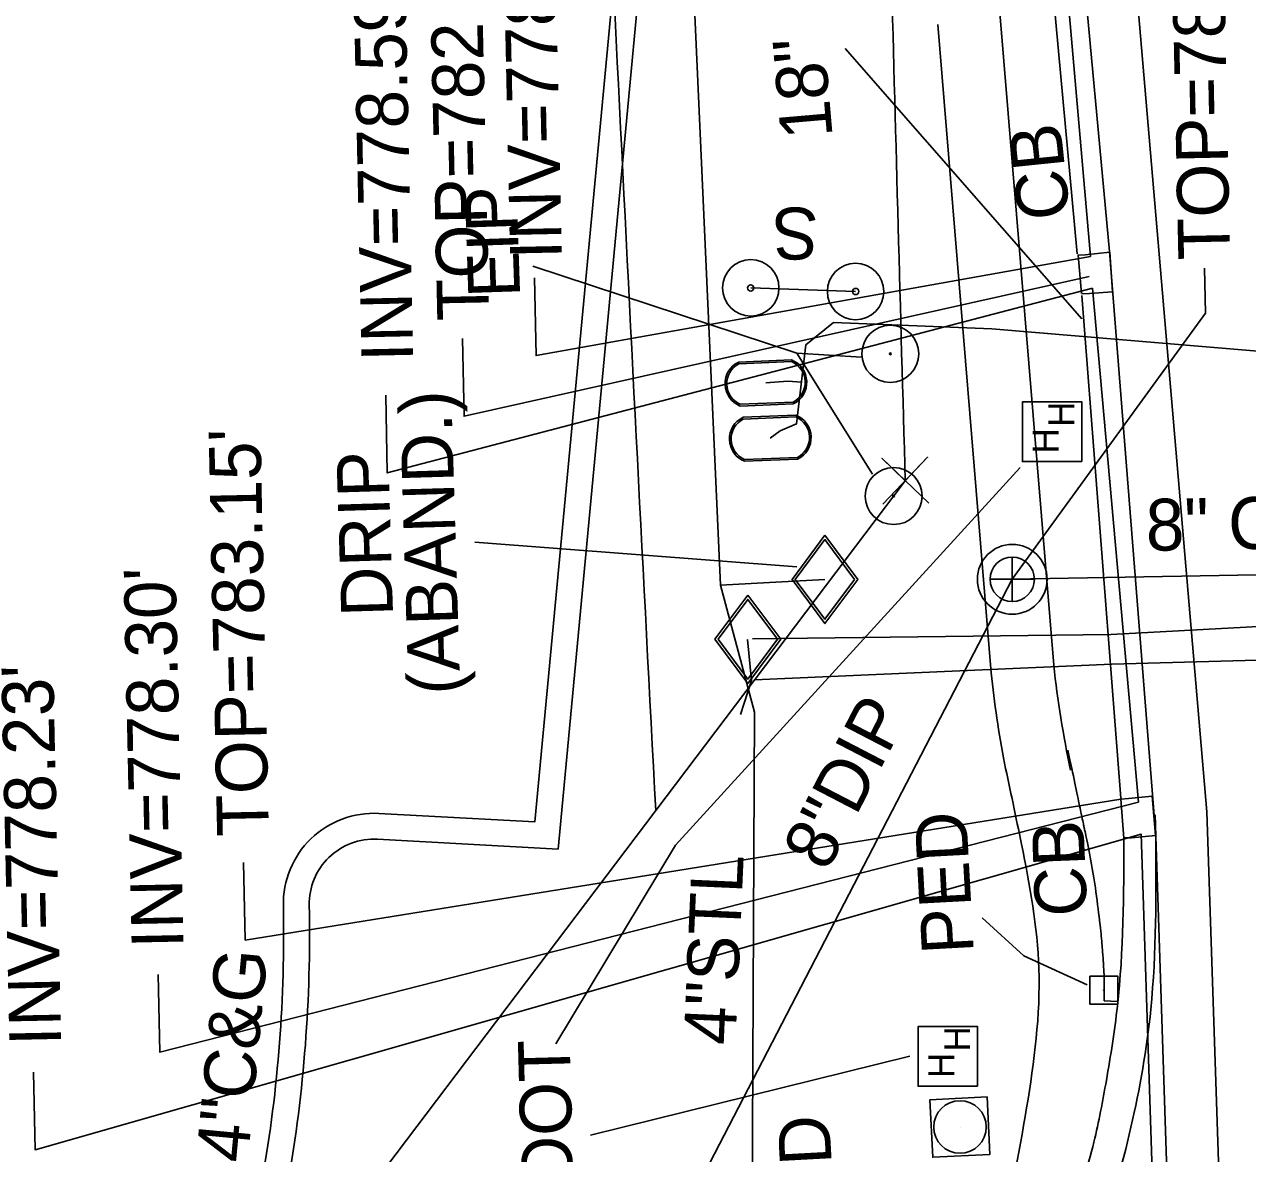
# Model space of a CAD drawing. Extents: x 1627482 to 1629573, y 760826 to 766301.
# Drawn here: x 1628364.1 to 1628458.5, y 761748 to 761835.1 of the extents above; entities that cross this region are included whole.
import ezdxf

# ---------------------------------------------------------------- set-up
doc = ezdxf.new("R2010")
doc.units = 0
for name, color, linetype in [('Exist Other Culture Sign CELL', 7, 'Continuous'), ('Exist Other Culture Sign Text', 7, 'Continuous'), ('Exist Property Corner CELL', 7, 'Continuous'), ('Exist Property Iron Pin CELL', 7, 'Continuous'), ('Exist Property Iron Pin Leader', 7, 'Continuous'), ('Exist Property Iron Pin Text', 7, 'Continuous'), ('Exist Right of Way Easement Line', 7, 'Continuous'), ('Exist Right of Way Line', 7, 'Continuous'), ('Exist Roads Curbs', 7, 'Continuous'), ('Exist Roads Curbs Text', 7, 'Continuous'), ('Exist Roads EOP', 7, 'Continuous'), ('Exist Roads EOP Other', 7, 'Continuous'), ('Exist Roads EOT', 7, 'Continuous'), ('Exist Structure Minor Catch Basin', 7, 'Continuous'), ('Exist Structure Minor Catch Basin Leader', 7, 'Continuous'), ('Exist Structure Minor Catch Basin Text', 7, 'Continuous'), ('Exist Structure Minor Catch Basin Top Elevation', 7, 'Continuous'), ('Exist Structure Minor Pipes RCP 18 Inch', 7, 'Continuous'), ('Exist Structure Minor Pipes RCP 18 Inch Invert', 7, 'Continuous'), ('Exist Structure Minor Pipes RCP 18 Inch Leader', 7, 'Continuous'), ('Exist Structure Minor Pipes RCP 18 Inch Text', 7, 'Continuous'), ('Exist Utilities Gas UG Line SUE', 7, 'Continuous'), ('Exist Utilities Gas UG Line SUE LOS B', 7, 'Continuous'), ('Exist Utilities Gas UG Line SUE Text', 7, 'Continuous'), ('Exist Utilities Gas Valve CELL', 7, 'Continuous'), ('Exist Utilities Gas Valve Leader', 7, 'Continuous'), ('Exist Utilities Gas Valve Text', 7, 'Continuous'), ('Exist Utilities Other Pole Metal with Mast Arm CELL', 7, 'Continuous'), ('Exist Utilities Other Pole With Base CELL', 7, 'Continuous'), ('Exist Utilities Other Pole With Base Text', 7, 'Continuous'), ('Exist Utilities Power Hand Hole CELL', 7, 'Continuous'), ('Exist Utilities Power Hand Hole Leader', 7, 'Continuous'), ('Exist Utilities Power Hand Hole Text', 7, 'Continuous'), ('Exist Utilities Sanitary Sewer Manhole CELL', 7, 'Continuous'), ('Exist Utilities Sanitary Sewer Manhole Leader', 7, 'Continuous'), ('Exist Utilities Sanitary Sewer Manhole Text', 7, 'Continuous'), ('Exist Utilities Sanitary Sewer UG Line', 7, 'Continuous'), ('Exist Utilities Sanitary Sewer UG Line Text', 7, 'Continuous'), ('Exist Utilities Water Meter CELL', 7, 'Continuous'), ('Exist Utilities Water UG Line SUE', 7, 'Continuous')]:
    doc.layers.add(name, color=color, linetype=linetype)

# ---------------------------------------------------------------- blocks, each defined once
blk = doc.blocks.new('EXIST UTILITIES GAS VALVE')
at = {"layer": 'Exist Utilities Gas Valve CELL'}
blk.add_line((0, 0), (0, 0), dxfattribs=at)
blk.add_lwpolyline([(0, 0.0683), (-0.0508, 0), (0, -0.0683), (0.0508, 0), (0, 0.0683)], dxfattribs=at)
blk.add_lwpolyline([(0.0458, 0), (0, 0.0615), (-0.0458, 0), (0, -0.0615)], close=True, dxfattribs=at)
blk = doc.blocks.new('EXIST UTILITIES WATER METER')
at = {"layer": 'Exist Utilities Water Meter CELL'}
blk.add_line((0, 0), (0, 0), dxfattribs=at)
for points in [[(-0.0408, 0.034), (0.0408, 0.034)], [(-0.0408, 0.0312), (0.0408, 0.0312)], [(0.0408, -0.0312), (-0.0413, -0.0312)], [(0.0408, -0.034), (-0.0413, -0.034)]]:
    blk.add_lwpolyline(points, dxfattribs=at)
for centre, radius, start, end in [((-0.0261, -0.0001), 0.0371, 113.178, 245.9794), ((-0.0259, -0.0001), 0.0347, 115.3009, 243.7824), ((0.0259, 0), 0.0371, 293.6483, 66.3084), ((0.0261, 0), 0.0345, 295.1272, 64.8728)]:
    blk.add_arc(centre, radius, start, end, dxfattribs=at)

msp = doc.modelspace()

# ---------------------------------------------------------------- linework, layer by layer
at = {"layer": 'Exist Other Culture Sign CELL'}
msp.add_line((1628420.144, 761814.809), (1628428.243, 761814.533), dxfattribs=at)
for centre, radius in [((1628420.144, 761814.809), 2.18), ((1628428.243, 761814.533), 2.18), ((1628420.144, 761814.809), 0.24), ((1628428.243, 761814.533), 0.24)]:
    msp.add_circle(centre, radius, dxfattribs=at)
at = {"layer": 'Exist Property Corner CELL'}
msp.add_line((1628432.077, 761799.931), (1628432.077, 761799.931), dxfattribs=at)
msp.add_lwpolyline([(1628430.351, 761798.122), (1628433.802, 761801.74), (1628432.077, 761799.931), (1628430.268, 761801.657), (1628433.886, 761798.206)], dxfattribs=at)
at = {"layer": 'Exist Property Iron Pin CELL'}
for centre, radius in [((1628430.923, 761809.724), 2.203), ((1628430.923, 761809.724), 0.0707), ((1628431.18, 761798.746), 2.203), ((1628431.18, 761798.746), 0.0707)]:
    msp.add_circle(centre, radius, dxfattribs=at)
at = {"layer": 'Exist Property Iron Pin Leader'}
msp.add_line((1628428.696, 761809.456), (1628423.705, 761809.779), dxfattribs=at)
msp.add_lwpolyline([(1628429.547, 761800.429), (1628423.705, 761809.779), (1628403.314, 761816.496)], dxfattribs=at)
at = {"layer": 'Exist Right of Way Easement Line'}
msp.add_arc((1643489.205, 762580.189), 15097.905, 182.6460645, 183.0590673, dxfattribs=at)
at = {"layer": 'Exist Right of Way Line'}
msp.add_lwpolyline([(1628432.077, 761799.931), (1628146.244, 761422.3)], dxfattribs=at)
msp.add_arc((1643455.975, 762228.153), 15030, 181.3328536, 181.6326407, dxfattribs=at)
at = {"layer": 'Exist Roads Curbs'}
for p, q in [((1628441.922, 761855.032), (1628445.343, 761817.427)), ((1628405.28, 761771.494), (1628412.124, 761844.412)), ((1628445.712, 761814.233), (1628448.726, 761775.434)), ((1628391.318, 761772.254), (1628405.28, 761771.494)), ((1628448.971, 761772.304), (1628448.961, 761772.335))]:
    msp.add_line(p, q, dxfattribs=at)
for centre, radius, start, end in [((1628391.046, 761767.261), 5, 86.88345, 181.1827), ((1628275.066, 761764.867), 111.005, 350.05796, 1.1827)]:
    msp.add_arc(centre, radius, start, end, dxfattribs=at)
msp.add_spline([(1628448.961, 761772.335), (1628448.461, 761759.378), (1628447.607, 761753.642), (1628446.643, 761748.89), (1628444.828, 761743.053), (1628444.15, 761741.261), (1628442.08, 761735.504), (1628440.313, 761730.877), (1628437.558, 761725.471), (1628427.826, 761711.354), (1628416.863, 761700.951), (1628406.1, 761693.238)], degree=3, dxfattribs=at)
at = {"layer": 'Exist Roads EOP'}
for p, q in [((1628444.034, 761858.382), (1628447.857, 761817.623)), ((1628447.857, 761817.623), (1628451.42, 761772.469)), ((1628451.46, 761771.708), (1628451.381, 761774.135))]:
    msp.add_line(p, q, dxfattribs=at)
msp.add_spline([(1628451.42, 761772.469), (1628451.038, 761759.119), (1628446.989, 761741.123), (1628439.739, 761724.144), (1628429.712, 761709.682), (1628417.299, 761698.07), (1628407.321, 761691.021)], degree=3, dxfattribs=at)
at = {"layer": 'Exist Roads EOP Other'}
for p, q in [((1628439.385, 761836.044), (1628443.541, 761785.69)), ((1628438.708, 761785.096), (1628434.583, 761835.139)), ((1628447.435, 761759.788), (1628448.475, 761759.748))]:
    msp.add_line(p, q, dxfattribs=at)
msp.add_lwpolyline([(1628391.427, 761774.251), (1628403.468, 761773.595), (1628409.946, 761842.608), (1628397.514, 761843.775)], dxfattribs=at)
for centre, radius, start, end in [((1628391.046, 761767.261), 7, 86.88345, 181.1827), ((1628275.066, 761764.867), 109.005, 350.05796, 1.1827)]:
    msp.add_arc(centre, radius, start, end, dxfattribs=at)
for centre, major_axis, ratio, start_param, end_param in [((1628531.181, 761795.565), (-14.992, -86.922), 0.999857, 4.995351, 5.088491), ((1628522.602, 761794.031), (9.984, -84.242), 0.994539, 4.700592, 4.783788)]:
    msp.add_ellipse(centre, major_axis=major_axis, ratio=ratio, start_param=start_param, end_param=end_param, dxfattribs=at)
msp.add_open_spline([(1628444.64, 761779.142), (1628444.86, 761778.088), (1628445.191, 761776.508), (1628445.577, 761774.664), (1628445.77, 761773.742), (1628445.853, 761773.347), (1628445.908, 761773.083), (1628445.935, 761772.954), (1628446.43, 761770.578), (1628446.814, 761768.294), (1628447.149, 761765.406), (1628447.209, 761764.827), (1628447.286, 761763.956), (1628447.322, 761763.52), (1628447.359, 761763.011), (1628447.376, 761762.756), (1628447.383, 761762.647), (1628447.387, 761762.574), (1628447.39, 761762.533), (1628447.446, 761761.577), (1628447.457, 761760.675), (1628447.435, 761759.788)], degree=3, dxfattribs=at)
msp.add_spline([(1628439.746, 761778.117), (1628441.051, 761771.885), (1628442.396, 761762.279), (1628441.451, 761751.535), (1628439.058, 761740.735), (1628436.726, 761734.525), (1628433.596, 761728.123)], degree=3, dxfattribs=at)
at = {"layer": 'Exist Roads EOT'}
for p, q in [((1628455.375, 761774.372), (1628441.865, 761931.804)), ((1628473.683, 761214.671), (1628455.375, 761774.372)), ((1628457.899, 761574.845), (1628451.46, 761771.708))]:
    msp.add_line(p, q, dxfattribs=at)
at = {"layer": 'Exist Structure Minor Catch Basin'}
for points in [[(1628445.685, 761814.365), (1628445.418, 761817.346), (1628445.983, 761817.351), (1628447.87, 761817.559), (1628448.083, 761814.513), (1628446.3, 761814.382), (1628445.703, 761814.35)], [(1628448.964, 761772.347), (1628448.725, 761775.355), (1628449.32, 761775.403), (1628451.155, 761775.571), (1628451.395, 761772.543), (1628449.54, 761772.369), (1628448.978, 761772.372)]]:
    msp.add_lwpolyline(points, dxfattribs=at)
at = {"layer": 'Exist Structure Minor Catch Basin Leader'}
for points in [[(1628446.277, 761815.685), (1628398.004, 761804.901), (1628397.877, 761810.899)], [(1628448.725, 761775.355), (1628381.104, 761764.472), (1628380.978, 761770.47)]]:
    msp.add_lwpolyline(points, dxfattribs=at)
at = {"layer": 'Exist Structure Minor Pipes RCP 18 Inch'}
for p, q in [((1628446.372, 761817.238), (1628443.062, 761855.497)), ((1628450.086, 761775.114), (1628446.534, 761814.778)), ((1628456.795, 761575.184), (1628450.287, 761772.666))]:
    msp.add_line(p, q, dxfattribs=at)
at = {"layer": 'Exist Structure Minor Pipes RCP 18 Inch Invert'}
for points in [[(1628446.372, 761817.238), (1628403.564, 761809.58), (1628403.437, 761815.579)], [(1628446.534, 761814.778), (1628392.076, 761800.532), (1628391.95, 761806.531)], [(1628450.086, 761775.114), (1628374.505, 761755.832), (1628374.379, 761761.831)], [(1628450.29, 761772.656), (1628364.877, 761748.293), (1628364.751, 761754.292)]]:
    msp.add_lwpolyline(points, dxfattribs=at)
at = {"layer": 'Exist Structure Minor Pipes RCP 18 Inch Leader'}
msp.add_lwpolyline([(1628445.719, 761812.432), (1628427.438, 761833.28)], dxfattribs=at)
at = {"layer": 'Exist Utilities Gas UG Line SUE'}
for points in [[(1628420.258, 761744.11), (1628420.442, 761782.063), (1628417.811, 761791.871), (1628415.699, 761838.775), (1628414.524, 761869.09), (1628413.479, 761897.671), (1628412.767, 761938.427), (1628412.396, 761972.385), (1628412.533, 761994.778), (1628412.282, 762024.831), (1628413.797, 762067.907), (1628415.596, 762097.378)], [(1628417.811, 761791.871), (1628425.871, 761792.311)]]:
    msp.add_lwpolyline(points, dxfattribs=at)
at = {"layer": 'Exist Utilities Gas UG Line SUE LOS B'}
for points in [[(1628420.29, 761787.721), (1628447.951, 761788.067), (1628496.883, 761790.716), (1628526.867, 761792.954), (1628563.984, 761794.586), (1628591.673, 761794.719), (1628689.334, 761799.03), (1628838.056, 761773.713)], [(1628420.433, 761784.57), (1628448.027, 761785.777), (1628496.662, 761787.112), (1628527.132, 761788.906), (1628563.785, 761792.047), (1628592.113, 761793.074), (1628653.308, 761786.686), (1628679.498, 761787.936), (1628788.36, 761777.687), (1628820.961, 761770.54)], [(1628419.904, 761787.665), (1628420.191, 761784.507), (1628419.357, 761781.88)]]:
    msp.add_lwpolyline(points, dxfattribs=at)
at = {"layer": 'Exist Utilities Gas Valve CELL'}
msp.add_line((1628419.918, 761787.695), (1628419.918, 761787.695), dxfattribs=at)
msp.add_lwpolyline([(1628419.918, 761791.108), (1628417.381, 761787.695), (1628419.918, 761784.283), (1628422.456, 761787.695), (1628419.918, 761791.108)], dxfattribs=at)
msp.add_lwpolyline([(1628422.206, 761787.695), (1628419.918, 761790.772), (1628417.63, 761787.695), (1628419.918, 761784.618)], close=True, dxfattribs=at)
at = {"layer": 'Exist Utilities Gas Valve Leader'}
msp.add_line((1628423.708, 761793.275), (1628398.843, 761795.193), dxfattribs=at)
at = {"layer": 'Exist Utilities Other Pole Metal with Mast Arm CELL'}
msp.add_line((1628436.305, 761750.049), (1628436.305, 761750.049), dxfattribs=at)
msp.add_lwpolyline([(1628438.406, 761752.366), (1628438.617, 761747.931), (1628434.197, 761747.721), (1628433.986, 761752.156)], close=True, dxfattribs=at)
msp.add_circle((1628436.305, 761750.049), 2.028, dxfattribs=at)
at = {"layer": 'Exist Utilities Other Pole With Base CELL'}
msp.add_line((1628447.412, 761760.615), (1628447.412, 761760.615), dxfattribs=at)
msp.add_lwpolyline([(1628446.322, 761761.695), (1628448.482, 761761.695), (1628448.482, 761759.535), (1628446.322, 761759.535), (1628446.322, 761761.695)], dxfattribs=at)
msp.add_circle((1628447.412, 761760.615), 0.0283, dxfattribs=at)
at = {"layer": 'Exist Utilities Other Pole With Base Text'}
msp.add_lwpolyline([(1628446.128, 761761.021), (1628441.237, 761763.26), (1628438.012, 761766.191)], dxfattribs=at)
at = {"layer": 'Exist Utilities Power Hand Hole CELL'}
for p, q in [((1628443.542, 761803.766), (1628443.542, 761803.766)), ((1628435.486, 761755.559), (1628435.486, 761755.559))]:
    msp.add_line(p, q, dxfattribs=at)
for points in [[(1628445.722, 761801.406), (1628445.722, 761806.006), (1628441.122, 761806.006), (1628441.122, 761801.406), (1628445.722, 761801.406)], [(1628437.666, 761753.199), (1628437.666, 761757.799), (1628433.066, 761757.799), (1628433.066, 761753.199), (1628437.666, 761753.199)]]:
    msp.add_lwpolyline(points, dxfattribs=at)
at = {"layer": 'Exist Utilities Power Hand Hole Leader'}
msp.add_lwpolyline([(1628440.939, 761800.943), (1628414.344, 761771.798), (1628405.081, 761756.457)], dxfattribs=at)
at = {"layer": 'Exist Utilities Power Hand Hole Text'}
msp.add_line((1628432.433, 761755.513), (1628407.761, 761749.42), dxfattribs=at)
at = {"layer": 'Exist Utilities Sanitary Sewer Manhole CELL'}
msp.add_lwpolyline([(1628440.34, 761794.032), (1628440.34, 761790.606), (1628440.34, 761792.319), (1628442.052, 761792.319), (1628438.627, 761792.319)], dxfattribs=at)
for radius in [2.694, 1.712]:
    msp.add_circle((1628440.34, 761792.319), radius, dxfattribs=at)
at = {"layer": 'Exist Utilities Sanitary Sewer Manhole Leader'}
msp.add_lwpolyline([(1628440.34, 761792.319), (1628455.254, 761812.866), (1628455.182, 761816.323)], dxfattribs=at)
at = {"layer": 'Exist Utilities Sanitary Sewer UG Line'}
for p in [(1628480.421, 761793.062), (1628396.194, 761707.178)]:
    msp.add_line(p, (1628440.34, 761792.319), dxfattribs=at)
at = {"layer": 'Exist Utilities Water UG Line SUE'}
for points in [[(1628422.407, 761803.768), (1628423.685, 761804.319), (1628424.41, 761810.425), (1628426.546, 761812.126), (1628438.769, 761811.642), (1628478.62, 761808.31)], [(1628421.321, 761807.475), (1628423.015, 761807.623)], [(1628423.015, 761807.623), (1628424.068, 761807.54)], [(1628421.656, 761803.209), (1628422.407, 761803.768)]]:
    msp.add_lwpolyline(points, dxfattribs=at)

# ---------------------------------------------------------------- block references
at = {"layer": 'Exist Utilities Gas Valve CELL', "xscale": 50, "yscale": 50}
msp.add_blockref('EXIST UTILITIES GAS VALVE', (1628425.871, 761792.311), dxfattribs=at)
at = {"layer": 'Exist Utilities Water Meter CELL'}
for p, xscale, yscale, rotation in [((1628421.321, 761807.475), 50, 50, 2.4109847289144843), ((1628421.656, 761803.209), 50.00000000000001, 49.99999999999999, 2.314891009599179)]:
    msp.add_blockref('EXIST UTILITIES WATER METER', p, dxfattribs=dict(at, xscale=xscale, yscale=yscale, rotation=rotation))

# ---------------------------------------------------------------- texts
at = {"layer": 'Exist Other Culture Sign Text'}
msp.add_text('S', height=4, rotation=180.00002, dxfattribs=at).set_placement((1628425.384, 761821.007))
at = {"layer": 'Exist Property Iron Pin Text'}
msp.add_text('EIP', height=4, rotation=91.9262, dxfattribs=at).set_placement((1628402.34, 761814.114))
at = {"layer": 'Exist Roads Curbs Text'}
msp.add_text('24"C&G', height=4, rotation=84.63743, dxfattribs=at).set_placement((1628381.012, 761744.257))
at = {"layer": 'Exist Structure Minor Catch Basin Text'}
for rotation, p in [(95.91828, (1628444.806, 761820.263)), (92.25819, (1628446.126, 761766.366))]:
    msp.add_text('CB', height=4, rotation=rotation, dxfattribs=at).set_placement(p)
at = {"layer": 'Exist Structure Minor Catch Basin Top Elevation'}
for s, p in [("TOP=782.99'", (1628399.938, 761812.311)), ("TOP=783.15'", (1628382.935, 761772.512))]:
    msp.add_text(s, height=4, rotation=91.20525, dxfattribs=at).set_placement(p)
at = {"layer": 'Exist Structure Minor Pipes RCP 18 Inch Invert'}
for s, p in [("INV=778.70'", (1628405.559, 761817.054)), ("INV=778.59'", (1628394.083, 761809.154)), ("INV=778.30'", (1628376.337, 761763.872)), ("INV=778.30'", (1628376.337, 761763.872)), ("INV=778.23'", (1628366.891, 761756.357))]:
    msp.add_text(s, height=4, rotation=91.20525, dxfattribs=at).set_placement(p)
at = {"layer": 'Exist Structure Minor Pipes RCP 18 Inch Text'}
msp.add_text('18" RCP', height=4, rotation=94.90302, dxfattribs=at).set_placement((1628426.475, 761826.474))
at = {"layer": 'Exist Utilities Gas UG Line SUE Text'}
msp.add_text('4"STL', height=4, rotation=87.479, dxfattribs=at).set_placement((1628418.956, 761756.328))
at = {"layer": 'Exist Utilities Gas Valve Text'}
for s, p in [('(ABAND.)', (1628397.716, 761783.474)), ('DRIP', (1628392.525, 761789.494))]:
    msp.add_text(s, height=4, rotation=91.72485, dxfattribs=at).set_placement(p)
at = {"layer": 'Exist Utilities Other Pole With Base Text'}
for p in [(1628437.37, 761763.503), (1628426.786, 761740.079)]:
    msp.add_text('PED', height=4, rotation=93.08143, dxfattribs=at).set_placement(p)
at = {"layer": 'Exist Utilities Power Hand Hole CELL'}
for p in [(1628445.138, 761804.09), (1628443.921, 761802.039), (1628437.082, 761755.883), (1628435.865, 761753.832)]:
    msp.add_text('H', height=2, rotation=90, dxfattribs=at).set_placement(p)
at = {"layer": 'Exist Utilities Power Hand Hole Text'}
msp.add_text('NCDOT', height=4, rotation=91.50624, dxfattribs=at).set_placement((1628406.657, 761737.835))
at = {"layer": 'Exist Utilities Sanitary Sewer Manhole Text'}
msp.add_text("TOP=783.17'", height=4, rotation=91.20525, dxfattribs=at).set_placement((1628457.168, 761817.011))
at = {"layer": 'Exist Utilities Sanitary Sewer UG Line Text'}
for s, rotation, p in [('8" CLAY', 1.062, (1628450.687, 761794.511)), ('8"DIP', 62.59316, (1628426.019, 761769.649))]:
    msp.add_text(s, height=4, rotation=rotation, dxfattribs=at).set_placement(p)

doc.saveas('drawing.dxf')
